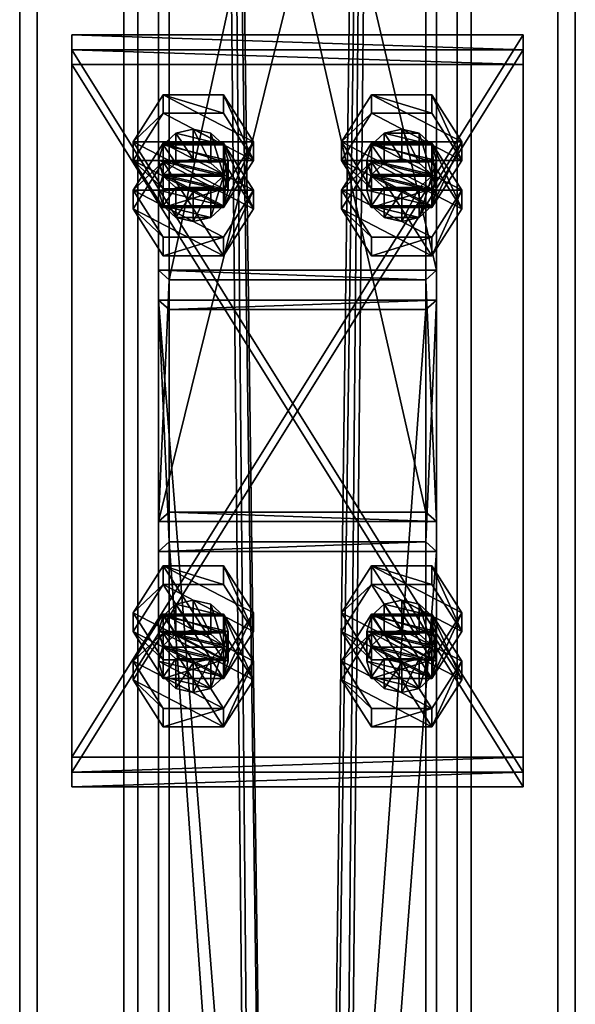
# Model space of a CAD drawing. Header units: millimetres. Extents: x -333 to 67333, y -930 to 39730.
# Tile 783 of 1056: x 11020 to 11180, y 26004 to 26287. Entities that reach past the tile are written whole.
import ezdxf

# ---------------------------------------------------------------- set-up
doc = ezdxf.new("R2010")
doc.units = ezdxf.units.MM
for name, color, linetype in [('3', 7, 'Continuous'), ('5', 7, 'Continuous'), ('6', 7, 'Continuous'), ('95', 7, 'Continuous'), ('99', 7, 'Continuous')]:
    doc.layers.add(name, color=color, linetype=linetype)

msp = doc.modelspace()

# ---------------------------------------------------------------- meshes
at = {"layer": '3', "color": 91}
mesh = msp.add_polyface(dxfattribs=at)
corners = [(11137, 26145.58, 3765.04), (11063, 26145.58, 3765.04), (11063, 26470.33, 3080), (11137, 26470.33, 3080), (11063, 26212.45, 3796.73), (11063, 26552.22, 3080), (11137, 26212.45, 3796.73), (11137, 26552.22, 3080), (11140, 26142.87, 3763.75), (11140, 26215.16, 3798.02), (11140, 26555.54, 3080), (11140, 26467.01, 3080), (11060, 26215.16, 3798.02), (11060, 26555.54, 3080), (11060, 26142.87, 3763.75), (11060, 26467.01, 3080)]
mesh.append_faces([[corners[k] for k in face] for face in [(0, 2, 3, 3), (1, 5, 2, 2), (4, 7, 5, 5), (6, 3, 7, 7), (8, 10, 11, 11), (9, 13, 10, 10), (12, 15, 13, 13), (14, 11, 15, 15)]], dxfattribs={"vtx0": -1, "color": 91})
mesh.append_faces([[corners[k] for k in face] for face in [(9, 6, 12, 12), (6, 8, 0, 0), (0, 8, 1, 1), (12, 4, 14, 14), (4, 12, 6, 6), (14, 1, 8, 8), (11, 3, 15, 15), (3, 10, 7, 7), (7, 10, 5, 5), (15, 2, 13, 13), (2, 15, 3, 3), (13, 5, 10, 10)]], dxfattribs={"vtx0": -1, "vtx1": -1, "color": 91})
mesh.append_faces([[corners[k] for k in face] for face in [(6, 9, 8, 8), (14, 4, 1, 1), (3, 11, 10, 10), (13, 2, 5, 5)]], dxfattribs={"vtx0": -1, "vtx2": -1, "vtx3": -1, "color": 91})
mesh.append_faces([[corners[k] for k in face] for face in [(0, 1, 2, 2), (1, 4, 5, 5), (4, 6, 7, 7), (6, 0, 3, 3), (8, 9, 10, 10), (9, 12, 13, 13), (12, 14, 15, 15), (14, 8, 11, 11)]], dxfattribs={"vtx2": -1, "vtx3": -1, "color": 91})
mesh = msp.add_polyface(dxfattribs=at)
corners = [(11137, 25097.01, 5976.91), (11063, 25097.01, 5976.91), (11063, 26137.01, 3783.11), (11137, 26137.01, 3783.11), (11063, 25188.08, 5957.55), (11063, 26203.88, 3814.81), (11137, 25188.08, 5957.55), (11137, 26203.88, 3814.81), (11140, 25093.32, 5977.69), (11140, 25191.77, 5956.77), (11140, 26206.59, 3816.09), (11140, 26134.3, 3781.82), (11060, 25191.77, 5956.77), (11060, 26206.59, 3816.09), (11060, 25093.32, 5977.69), (11060, 26134.3, 3781.82)]
mesh.append_faces([[corners[k] for k in face] for face in [(0, 2, 3, 3), (1, 5, 2, 2), (4, 7, 5, 5), (6, 3, 7, 7), (8, 10, 11, 11), (9, 13, 10, 10), (12, 15, 13, 13), (14, 11, 15, 15)]], dxfattribs={"vtx0": -1, "color": 91})
mesh.append_faces([[corners[k] for k in face] for face in [(9, 6, 12, 12), (6, 8, 0, 0), (0, 8, 1, 1), (12, 4, 14, 14), (4, 12, 6, 6), (14, 1, 8, 8), (11, 3, 15, 15), (3, 10, 7, 7), (7, 10, 5, 5), (15, 2, 13, 13), (2, 15, 3, 3), (13, 5, 10, 10)]], dxfattribs={"vtx0": -1, "vtx1": -1, "color": 91})
mesh.append_faces([[corners[k] for k in face] for face in [(6, 9, 8, 8), (14, 4, 1, 1), (3, 11, 10, 10), (13, 2, 5, 5)]], dxfattribs={"vtx0": -1, "vtx2": -1, "vtx3": -1, "color": 91})
mesh.append_faces([[corners[k] for k in face] for face in [(0, 1, 2, 2), (1, 4, 5, 5), (4, 6, 7, 7), (6, 0, 3, 3), (8, 9, 10, 10), (9, 12, 13, 13), (12, 14, 15, 15), (14, 8, 11, 11)]], dxfattribs={"vtx2": -1, "vtx3": -1, "color": 91})
at = {"layer": '5', "color": 131}
mesh = msp.add_polyface(dxfattribs=at)
corners = [(11054, 29385.28, 2984), (11146, 29385.28, 2984), (11146, 19415.31, 2984), (11054, 19415.31, 2984), (11146, 29385.28, 3076), (11146, 19415.31, 3076), (11054, 29385.28, 3076), (11054, 19415.31, 3076), (11050, 29385.28, 2980), (11050, 29385.28, 3080), (11050, 19415.31, 3080), (11050, 19415.31, 2980), (11150, 29385.28, 3080), (11150, 19415.31, 3080), (11150, 29385.28, 2980), (11150, 19415.31, 2980)]
mesh.append_faces([[corners[k] for k in face] for face in [(0, 2, 3, 3), (1, 5, 2, 2), (4, 7, 5, 5), (6, 3, 7, 7), (8, 10, 11, 11), (9, 13, 10, 10), (12, 15, 13, 13), (14, 11, 15, 15)]], dxfattribs={"vtx0": -1, "color": 131})
mesh.append_faces([[corners[k] for k in face] for face in [(9, 6, 12, 12), (6, 8, 0, 0), (0, 8, 1, 1), (12, 4, 14, 14), (4, 12, 6, 6), (14, 1, 8, 8), (11, 3, 15, 15), (3, 10, 7, 7), (7, 10, 5, 5), (15, 2, 13, 13), (2, 15, 3, 3), (13, 5, 10, 10)]], dxfattribs={"vtx0": -1, "vtx1": -1, "color": 131})
mesh.append_faces([[corners[k] for k in face] for face in [(6, 9, 8, 8), (14, 4, 1, 1), (3, 11, 10, 10), (13, 2, 5, 5)]], dxfattribs={"vtx0": -1, "vtx2": -1, "vtx3": -1, "color": 131})
mesh.append_faces([[corners[k] for k in face] for face in [(0, 1, 2, 2), (1, 4, 5, 5), (4, 6, 7, 7), (6, 0, 3, 3), (8, 9, 10, 10), (9, 12, 13, 13), (12, 14, 15, 15), (14, 8, 11, 11)]], dxfattribs={"vtx2": -1, "vtx3": -1, "color": 131})
at = {"layer": '6', "color": 2}
mesh = msp.add_polyface(dxfattribs=at)
corners = [(11020, 19420.14, 7183.53), (11180, 19420.14, 7183.53), (11180, 30845.34, 4755.1), (11020, 30845.34, 4755.1), (11020, 19420.14, 7347.1), (11020, 30878.6, 4911.61), (11180, 19420.14, 7347.1), (11180, 30878.6, 4911.61), (11175, 30846.38, 4759.99), (11025, 30846.38, 4759.99), (11025, 30877.56, 4906.72), (11175, 30877.56, 4906.72), (11025, 19420.14, 7341.99), (11175, 19420.14, 7341.99), (11025, 19420.14, 7188.64), (11175, 19420.14, 7188.64)]
mesh.append_faces([[corners[k] for k in face] for face in [(0, 2, 3, 3), (4, 3, 5, 5), (6, 5, 7, 7), (1, 7, 2, 2), (12, 11, 10, 10), (14, 10, 9, 9), (15, 9, 8, 8), (13, 8, 11, 11)]], dxfattribs={"vtx0": -1, "color": 2})
mesh.append_faces([[corners[k] for k in face] for face in [(2, 8, 3, 3), (8, 7, 11, 11), (11, 7, 10, 10), (3, 9, 5, 5), (9, 3, 8, 8), (5, 10, 7, 7), (4, 12, 0, 0), (12, 6, 13, 13), (13, 6, 15, 15), (0, 14, 1, 1), (14, 0, 12, 12), (1, 15, 6, 6)]], dxfattribs={"vtx0": -1, "vtx1": -1, "color": 2})
mesh.append_faces([[corners[k] for k in face] for face in [(8, 2, 7, 7), (5, 9, 10, 10), (12, 4, 6, 6), (1, 14, 15, 15)]], dxfattribs={"vtx0": -1, "vtx2": -1, "vtx3": -1, "color": 2})
mesh.append_faces([[corners[k] for k in face] for face in [(0, 1, 2, 2), (4, 0, 3, 3), (6, 4, 5, 5), (1, 6, 7, 7), (12, 13, 11, 11), (14, 12, 10, 10), (15, 14, 9, 9), (13, 15, 8, 8)]], dxfattribs={"vtx2": -1, "vtx3": -1, "color": 2})
at = {"layer": '95', "color": 7}
mesh = msp.add_polyface(dxfattribs=at)
corners = [(11060, 26246.78, 3813.01), (11061.34, 26251.3, 3815.15), (11061.34, 26242.73, 3833.23), (11065, 26254.61, 3816.72), (11065, 26246.04, 3834.79), (11070, 26255.82, 3817.3), (11070, 26247.25, 3835.37), (11075, 26254.61, 3816.72), (11075, 26246.04, 3834.79), (11078.66, 26251.3, 3815.15), (11078.66, 26242.73, 3833.23), (11080, 26246.78, 3813.01), (11080, 26238.22, 3831.08), (11061.34, 26242.26, 3810.87), (11078.66, 26242.26, 3810.87), (11052.68, 26238.22, 3831.08), (11061.34, 26251.77, 3837.51), (11061.34, 26246.42, 3848.81), (11078.66, 26251.77, 3837.51), (11078.66, 26246.42, 3848.81), (11087.32, 26232.86, 3842.38), (11087.32, 26238.22, 3831.08), (11087.32, 26252.14, 3801.72), (11078.66, 26233.23, 3806.59), (11087.32, 26246.78, 3813.01), (11061.34, 26238.58, 3795.29), (11052.68, 26252.14, 3801.72), (11052.68, 26246.78, 3813.01), (11061.34, 26265.69, 3808.14), (11061.34, 26260.34, 3819.44), (11078.66, 26265.69, 3808.14), (11078.66, 26260.34, 3819.44), (11078.66, 26238.58, 3795.29)]
mesh.append_faces([[corners[k] for k in face] for face in [(1, 4, 2, 2), (3, 6, 4, 4), (5, 8, 6, 6), (7, 10, 8, 8), (9, 12, 10, 10), (5, 9, 7, 7), (10, 6, 8, 8), (16, 19, 17, 17), (18, 20, 19, 19), (16, 21, 18, 18), (20, 17, 19, 19), (22, 23, 24, 24), (26, 29, 27, 27), (28, 31, 29, 29), (30, 24, 31, 31), (32, 26, 25, 25), (28, 22, 30, 30), (24, 29, 31, 31)]], dxfattribs={"vtx0": -1, "color": 7})
mesh.append_faces([[corners[k] for k in face] for face in [(13, 14, 0, 0), (0, 11, 1, 1), (1, 9, 3, 3), (3, 9, 5, 5), (6, 10, 4, 4), (4, 10, 2, 2), (15, 21, 16, 16), (26, 22, 28, 28), (29, 24, 27, 27)]], dxfattribs={"vtx0": -1, "vtx1": -1, "color": 7})
mesh.append_faces([[corners[k] for k in face] for face in [(0, 14, 11, 11), (1, 11, 9, 9), (26, 32, 22, 22)]], dxfattribs={"vtx0": -1, "vtx2": -1, "vtx3": -1, "color": 7})
mesh.append_faces([[corners[k] for k in face] for face in [(0, 1, 2, 2), (1, 3, 4, 4), (3, 5, 6, 6), (5, 7, 8, 8), (7, 9, 10, 10), (9, 11, 12, 12), (15, 16, 17, 17), (16, 18, 19, 19), (25, 26, 27, 27), (26, 28, 29, 29), (28, 30, 31, 31), (30, 22, 24, 24)]], dxfattribs={"vtx2": -1, "vtx3": -1, "color": 7})
mesh = msp.add_polyface(dxfattribs=at)
corners = [(11120, 26246.78, 3813.01), (11121.34, 26251.3, 3815.15), (11121.34, 26242.73, 3833.23), (11125, 26254.61, 3816.72), (11125, 26246.04, 3834.79), (11130, 26255.82, 3817.3), (11130, 26247.25, 3835.37), (11135, 26254.61, 3816.72), (11135, 26246.04, 3834.79), (11138.66, 26251.3, 3815.15), (11138.66, 26242.73, 3833.23), (11140, 26246.78, 3813.01), (11140, 26238.22, 3831.08), (11121.34, 26242.26, 3810.87), (11138.66, 26242.26, 3810.87), (11112.68, 26238.22, 3831.08), (11121.34, 26251.77, 3837.51), (11121.34, 26246.42, 3848.81), (11138.66, 26251.77, 3837.51), (11138.66, 26246.42, 3848.81), (11147.32, 26232.86, 3842.38), (11147.32, 26238.22, 3831.08), (11147.32, 26252.14, 3801.72), (11138.66, 26233.23, 3806.59), (11147.32, 26246.78, 3813.01), (11121.34, 26238.58, 3795.29), (11112.68, 26252.14, 3801.72), (11112.68, 26246.78, 3813.01), (11121.34, 26265.69, 3808.14), (11121.34, 26260.34, 3819.44), (11138.66, 26265.69, 3808.14), (11138.66, 26260.34, 3819.44), (11138.66, 26238.58, 3795.29)]
mesh.append_faces([[corners[k] for k in face] for face in [(1, 4, 2, 2), (3, 6, 4, 4), (5, 8, 6, 6), (7, 10, 8, 8), (9, 12, 10, 10), (3, 7, 5, 5), (10, 6, 8, 8), (16, 19, 17, 17), (18, 20, 19, 19), (16, 21, 18, 18), (20, 17, 19, 19), (22, 23, 24, 24), (26, 29, 27, 27), (28, 31, 29, 29), (30, 24, 31, 31), (32, 26, 25, 25), (28, 22, 30, 30), (24, 29, 31, 31)]], dxfattribs={"vtx0": -1, "color": 7})
mesh.append_faces([[corners[k] for k in face] for face in [(13, 14, 0, 0), (0, 11, 1, 1), (1, 9, 3, 3), (6, 10, 4, 4), (4, 10, 2, 2), (15, 21, 16, 16), (26, 22, 28, 28), (29, 24, 27, 27)]], dxfattribs={"vtx0": -1, "vtx1": -1, "color": 7})
mesh.append_faces([[corners[k] for k in face] for face in [(0, 14, 11, 11), (1, 11, 9, 9), (3, 9, 7, 7), (26, 32, 22, 22)]], dxfattribs={"vtx0": -1, "vtx2": -1, "vtx3": -1, "color": 7})
mesh.append_faces([[corners[k] for k in face] for face in [(0, 1, 2, 2), (1, 3, 4, 4), (3, 5, 6, 6), (5, 7, 8, 8), (7, 9, 10, 10), (9, 11, 12, 12), (15, 16, 17, 17), (16, 18, 19, 19), (25, 26, 27, 27), (26, 28, 29, 29), (28, 30, 31, 31), (30, 22, 24, 24)]], dxfattribs={"vtx2": -1, "vtx3": -1, "color": 7})
mesh = msp.add_polyface(dxfattribs=at)
corners = [(11080, 26246.78, 3813.01), (11078.66, 26242.26, 3810.87), (11078.66, 26233.7, 3828.94), (11080, 26238.22, 3831.08), (11075, 26238.96, 3809.3), (11075, 26230.39, 3827.37), (11070, 26237.75, 3808.73), (11070, 26229.18, 3826.8), (11065, 26238.96, 3809.3), (11065, 26230.39, 3827.37), (11061.34, 26242.26, 3810.87), (11061.34, 26233.7, 3828.94), (11060, 26246.78, 3813.01), (11060, 26238.22, 3831.08), (11061.34, 26242.73, 3833.23), (11078.66, 26242.73, 3833.23), (11087.32, 26238.22, 3831.08), (11078.66, 26224.66, 3824.66), (11078.66, 26219.31, 3835.95), (11087.32, 26232.86, 3842.38), (11061.34, 26224.66, 3824.66), (11061.34, 26219.31, 3835.95), (11052.68, 26238.22, 3831.08), (11052.68, 26232.86, 3842.38), (11061.34, 26246.42, 3848.81), (11078.66, 26251.77, 3837.51), (11087.32, 26252.14, 3801.72), (11078.66, 26238.58, 3795.29), (11078.66, 26233.23, 3806.59), (11061.34, 26238.58, 3795.29), (11061.34, 26233.23, 3806.59), (11052.68, 26246.78, 3813.01), (11087.32, 26246.78, 3813.01)]
mesh.append_faces([[corners[k] for k in face] for face in [(0, 2, 3, 3), (1, 5, 2, 2), (4, 7, 5, 5), (6, 9, 7, 7), (8, 11, 9, 9), (10, 13, 11, 11), (12, 14, 13, 13), (4, 8, 6, 6), (9, 5, 7, 7), (16, 18, 19, 19), (17, 21, 18, 18), (20, 23, 21, 21), (22, 24, 23, 23), (17, 22, 20, 20), (23, 18, 21, 21), (27, 30, 28, 28), (29, 31, 30, 30), (31, 28, 30, 30)]], dxfattribs={"vtx0": -1, "color": 7})
mesh.append_faces([[corners[k] for k in face] for face in [(8, 4, 10, 10), (14, 2, 13, 13), (13, 2, 11, 11), (11, 5, 9, 9), (24, 18, 23, 23)]], dxfattribs={"vtx0": -1, "vtx1": -1, "color": 7})
mesh.append_faces([[corners[k] for k in face] for face in [(10, 4, 1, 1), (14, 15, 3, 3), (14, 3, 2, 2), (11, 2, 5, 5), (22, 17, 16, 16), (24, 19, 18, 18), (31, 32, 28, 28)]], dxfattribs={"vtx0": -1, "vtx2": -1, "vtx3": -1, "color": 7})
mesh.append_faces([[corners[k] for k in face] for face in [(0, 1, 2, 2), (1, 4, 5, 5), (4, 6, 7, 7), (6, 8, 9, 9), (8, 10, 11, 11), (10, 12, 13, 13), (16, 17, 18, 18), (17, 20, 21, 21), (20, 22, 23, 23), (25, 16, 19, 19), (26, 27, 28, 28), (27, 29, 30, 30)]], dxfattribs={"vtx2": -1, "vtx3": -1, "color": 7})
mesh = msp.add_polyface(dxfattribs=at)
corners = [(11140, 26246.78, 3813.01), (11138.66, 26242.26, 3810.87), (11138.66, 26233.7, 3828.94), (11140, 26238.22, 3831.08), (11135, 26238.96, 3809.3), (11135, 26230.39, 3827.37), (11130, 26237.75, 3808.73), (11130, 26229.18, 3826.8), (11125, 26238.96, 3809.3), (11125, 26230.39, 3827.37), (11121.34, 26242.26, 3810.87), (11121.34, 26233.7, 3828.94), (11120, 26246.78, 3813.01), (11120, 26238.22, 3831.08), (11121.34, 26242.73, 3833.23), (11138.66, 26242.73, 3833.23), (11147.32, 26238.22, 3831.08), (11138.66, 26224.66, 3824.66), (11138.66, 26219.31, 3835.95), (11147.32, 26232.86, 3842.38), (11121.34, 26224.66, 3824.66), (11121.34, 26219.31, 3835.95), (11112.68, 26238.22, 3831.08), (11112.68, 26232.86, 3842.38), (11121.34, 26246.42, 3848.81), (11138.66, 26251.77, 3837.51), (11147.32, 26252.14, 3801.72), (11138.66, 26238.58, 3795.29), (11138.66, 26233.23, 3806.59), (11121.34, 26238.58, 3795.29), (11121.34, 26233.23, 3806.59), (11112.68, 26246.78, 3813.01), (11147.32, 26246.78, 3813.01)]
mesh.append_faces([[corners[k] for k in face] for face in [(0, 2, 3, 3), (1, 5, 2, 2), (4, 7, 5, 5), (6, 9, 7, 7), (8, 11, 9, 9), (10, 13, 11, 11), (12, 14, 13, 13), (4, 8, 6, 6), (9, 5, 7, 7), (16, 18, 19, 19), (17, 21, 18, 18), (20, 23, 21, 21), (22, 24, 23, 23), (17, 22, 20, 20), (23, 18, 21, 21), (27, 30, 28, 28), (29, 31, 30, 30), (31, 28, 30, 30)]], dxfattribs={"vtx0": -1, "color": 7})
mesh.append_faces([[corners[k] for k in face] for face in [(8, 4, 10, 10), (14, 2, 13, 13), (13, 2, 11, 11), (11, 5, 9, 9), (24, 18, 23, 23)]], dxfattribs={"vtx0": -1, "vtx1": -1, "color": 7})
mesh.append_faces([[corners[k] for k in face] for face in [(10, 4, 1, 1), (14, 15, 3, 3), (14, 3, 2, 2), (11, 2, 5, 5), (22, 17, 16, 16), (24, 19, 18, 18), (31, 32, 28, 28)]], dxfattribs={"vtx0": -1, "vtx2": -1, "vtx3": -1, "color": 7})
mesh.append_faces([[corners[k] for k in face] for face in [(0, 1, 2, 2), (1, 4, 5, 5), (4, 6, 7, 7), (6, 8, 9, 9), (8, 10, 11, 11), (10, 12, 13, 13), (16, 17, 18, 18), (17, 20, 21, 21), (20, 22, 23, 23), (25, 16, 19, 19), (26, 27, 28, 28), (27, 29, 30, 30)]], dxfattribs={"vtx2": -1, "vtx3": -1, "color": 7})
mesh = msp.add_polyface(dxfattribs=at)
corners = [(11060, 26111.24, 3748.76), (11061.34, 26115.76, 3750.9), (11061.34, 26107.19, 3768.97), (11065, 26119.07, 3752.47), (11065, 26110.5, 3770.54), (11070, 26120.28, 3753.04), (11070, 26111.71, 3771.11), (11075, 26119.07, 3752.47), (11075, 26110.5, 3770.54), (11078.66, 26115.76, 3750.9), (11078.66, 26107.19, 3768.97), (11080, 26111.24, 3748.76), (11080, 26102.67, 3766.83), (11061.34, 26106.72, 3746.62), (11078.66, 26106.72, 3746.62), (11052.68, 26102.67, 3766.83), (11061.34, 26116.23, 3773.26), (11061.34, 26110.87, 3784.55), (11078.66, 26116.23, 3773.26), (11078.66, 26110.87, 3784.55), (11087.32, 26097.32, 3778.12), (11087.32, 26102.67, 3766.83), (11087.32, 26116.6, 3737.46), (11078.66, 26097.69, 3742.33), (11087.32, 26111.24, 3748.76), (11061.34, 26103.04, 3731.04), (11052.68, 26116.6, 3737.46), (11052.68, 26111.24, 3748.76), (11061.34, 26130.15, 3743.89), (11061.34, 26124.8, 3755.18), (11078.66, 26130.15, 3743.89), (11078.66, 26124.8, 3755.18), (11078.66, 26103.04, 3731.04)]
mesh.append_faces([[corners[k] for k in face] for face in [(1, 4, 2, 2), (3, 6, 4, 4), (5, 8, 6, 6), (7, 10, 8, 8), (9, 12, 10, 10), (5, 9, 7, 7), (8, 4, 6, 6), (16, 19, 17, 17), (18, 20, 19, 19), (16, 21, 18, 18), (20, 17, 19, 19), (22, 23, 24, 24), (26, 29, 27, 27), (28, 31, 29, 29), (30, 24, 31, 31), (32, 26, 25, 25), (28, 22, 30, 30), (24, 29, 31, 31)]], dxfattribs={"vtx0": -1, "color": 7})
mesh.append_faces([[corners[k] for k in face] for face in [(13, 14, 0, 0), (0, 11, 1, 1), (1, 9, 3, 3), (3, 9, 5, 5), (4, 12, 2, 2), (26, 32, 28, 28), (29, 23, 27, 27)]], dxfattribs={"vtx0": -1, "vtx1": -1, "color": 7})
mesh.append_faces([[corners[k] for k in face] for face in [(0, 14, 11, 11), (1, 11, 9, 9), (4, 8, 10, 10), (28, 32, 22, 22), (29, 24, 23, 23)]], dxfattribs={"vtx0": -1, "vtx2": -1, "vtx3": -1, "color": 7})
mesh.append_faces([[corners[k] for k in face] for face in [(0, 1, 2, 2), (1, 3, 4, 4), (3, 5, 6, 6), (5, 7, 8, 8), (7, 9, 10, 10), (9, 11, 12, 12), (15, 16, 17, 17), (16, 18, 19, 19), (25, 26, 27, 27), (26, 28, 29, 29), (28, 30, 31, 31), (30, 22, 24, 24)]], dxfattribs={"vtx2": -1, "vtx3": -1, "color": 7})
mesh = msp.add_polyface(dxfattribs=at)
corners = [(11120, 26111.24, 3748.76), (11121.34, 26115.76, 3750.9), (11121.34, 26107.19, 3768.97), (11125, 26119.07, 3752.47), (11125, 26110.5, 3770.54), (11130, 26120.28, 3753.04), (11130, 26111.71, 3771.11), (11135, 26119.07, 3752.47), (11135, 26110.5, 3770.54), (11138.66, 26115.76, 3750.9), (11138.66, 26107.19, 3768.97), (11140, 26111.24, 3748.76), (11140, 26102.67, 3766.83), (11121.34, 26106.72, 3746.62), (11138.66, 26106.72, 3746.62), (11112.68, 26102.67, 3766.83), (11121.34, 26116.23, 3773.26), (11121.34, 26110.87, 3784.55), (11138.66, 26116.23, 3773.26), (11138.66, 26110.87, 3784.55), (11147.32, 26097.32, 3778.12), (11147.32, 26102.67, 3766.83), (11147.32, 26116.6, 3737.46), (11138.66, 26097.69, 3742.33), (11147.32, 26111.24, 3748.76), (11121.34, 26103.04, 3731.04), (11112.68, 26116.6, 3737.46), (11112.68, 26111.24, 3748.76), (11121.34, 26130.15, 3743.89), (11121.34, 26124.8, 3755.18), (11138.66, 26130.15, 3743.89), (11138.66, 26124.8, 3755.18), (11138.66, 26103.04, 3731.04)]
mesh.append_faces([[corners[k] for k in face] for face in [(1, 4, 2, 2), (3, 6, 4, 4), (5, 8, 6, 6), (7, 10, 8, 8), (9, 12, 10, 10), (5, 9, 7, 7), (8, 4, 6, 6), (16, 19, 17, 17), (18, 20, 19, 19), (16, 21, 18, 18), (20, 17, 19, 19), (22, 23, 24, 24), (26, 29, 27, 27), (28, 31, 29, 29), (30, 24, 31, 31), (32, 26, 25, 25), (28, 22, 30, 30), (24, 29, 31, 31)]], dxfattribs={"vtx0": -1, "color": 7})
mesh.append_faces([[corners[k] for k in face] for face in [(13, 14, 0, 0), (0, 11, 1, 1), (1, 9, 3, 3), (3, 9, 5, 5), (4, 12, 2, 2), (26, 32, 28, 28), (29, 23, 27, 27)]], dxfattribs={"vtx0": -1, "vtx1": -1, "color": 7})
mesh.append_faces([[corners[k] for k in face] for face in [(0, 14, 11, 11), (1, 11, 9, 9), (4, 8, 10, 10), (28, 32, 22, 22), (29, 24, 23, 23)]], dxfattribs={"vtx0": -1, "vtx2": -1, "vtx3": -1, "color": 7})
mesh.append_faces([[corners[k] for k in face] for face in [(0, 1, 2, 2), (1, 3, 4, 4), (3, 5, 6, 6), (5, 7, 8, 8), (7, 9, 10, 10), (9, 11, 12, 12), (15, 16, 17, 17), (16, 18, 19, 19), (25, 26, 27, 27), (26, 28, 29, 29), (28, 30, 31, 31), (30, 22, 24, 24)]], dxfattribs={"vtx2": -1, "vtx3": -1, "color": 7})
mesh = msp.add_polyface(dxfattribs=at)
corners = [(11080, 26111.24, 3748.76), (11078.66, 26106.72, 3746.62), (11078.66, 26098.16, 3764.69), (11080, 26102.67, 3766.83), (11075, 26103.42, 3745.05), (11075, 26094.85, 3763.12), (11070, 26102.21, 3744.47), (11070, 26093.64, 3762.55), (11065, 26103.42, 3745.05), (11065, 26094.85, 3763.12), (11061.34, 26106.72, 3746.62), (11061.34, 26098.16, 3764.69), (11060, 26111.24, 3748.76), (11060, 26102.67, 3766.83), (11061.34, 26107.19, 3768.97), (11065, 26110.5, 3770.54), (11078.66, 26107.19, 3768.97), (11087.32, 26102.67, 3766.83), (11078.66, 26089.12, 3760.4), (11078.66, 26083.77, 3771.7), (11087.32, 26097.32, 3778.12), (11061.34, 26089.12, 3760.4), (11061.34, 26083.77, 3771.7), (11052.68, 26102.67, 3766.83), (11052.68, 26097.32, 3778.12), (11061.34, 26110.87, 3784.55), (11078.66, 26116.23, 3773.26), (11061.34, 26116.23, 3773.26), (11087.32, 26116.6, 3737.46), (11078.66, 26103.04, 3731.04), (11078.66, 26097.69, 3742.33), (11061.34, 26103.04, 3731.04), (11061.34, 26097.69, 3742.33), (11052.68, 26111.24, 3748.76)]
mesh.append_faces([[corners[k] for k in face] for face in [(0, 2, 3, 3), (1, 5, 2, 2), (4, 7, 5, 5), (6, 9, 7, 7), (8, 11, 9, 9), (10, 13, 11, 11), (12, 14, 13, 13), (4, 8, 6, 6), (11, 7, 9, 9), (17, 19, 20, 20), (18, 22, 19, 19), (21, 24, 22, 22), (23, 25, 24, 24), (18, 23, 21, 21), (24, 19, 22, 22), (29, 32, 30, 30), (31, 33, 32, 32), (33, 30, 32, 32)]], dxfattribs={"vtx0": -1, "color": 7})
mesh.append_faces([[corners[k] for k in face] for face in [(8, 4, 10, 10), (14, 2, 13, 13), (13, 5, 11, 11), (23, 18, 27, 27), (25, 19, 24, 24)]], dxfattribs={"vtx0": -1, "vtx1": -1, "color": 7})
mesh.append_faces([[corners[k] for k in face] for face in [(10, 4, 1, 1), (15, 16, 3, 3), (14, 3, 2, 2), (13, 2, 5, 5), (11, 5, 7, 7), (27, 18, 17, 17), (25, 20, 19, 19)]], dxfattribs={"vtx0": -1, "vtx2": -1, "vtx3": -1, "color": 7})
mesh.append_faces([[corners[k] for k in face] for face in [(0, 1, 2, 2), (1, 4, 5, 5), (4, 6, 7, 7), (6, 8, 9, 9), (8, 10, 11, 11), (10, 12, 13, 13), (17, 18, 19, 19), (18, 21, 22, 22), (21, 23, 24, 24), (26, 17, 20, 20), (28, 29, 30, 30), (29, 31, 32, 32)]], dxfattribs={"vtx2": -1, "vtx3": -1, "color": 7})
mesh = msp.add_polyface(dxfattribs=at)
corners = [(11140, 26111.24, 3748.76), (11138.66, 26106.72, 3746.62), (11138.66, 26098.16, 3764.69), (11140, 26102.67, 3766.83), (11135, 26103.42, 3745.05), (11135, 26094.85, 3763.12), (11130, 26102.21, 3744.47), (11130, 26093.64, 3762.55), (11125, 26103.42, 3745.05), (11125, 26094.85, 3763.12), (11121.34, 26106.72, 3746.62), (11121.34, 26098.16, 3764.69), (11120, 26111.24, 3748.76), (11120, 26102.67, 3766.83), (11121.34, 26107.19, 3768.97), (11125, 26110.5, 3770.54), (11138.66, 26107.19, 3768.97), (11147.32, 26102.67, 3766.83), (11138.66, 26089.12, 3760.4), (11138.66, 26083.77, 3771.7), (11147.32, 26097.32, 3778.12), (11121.34, 26089.12, 3760.4), (11121.34, 26083.77, 3771.7), (11112.68, 26102.67, 3766.83), (11112.68, 26097.32, 3778.12), (11121.34, 26110.87, 3784.55), (11138.66, 26116.23, 3773.26), (11121.34, 26116.23, 3773.26), (11147.32, 26116.6, 3737.46), (11138.66, 26103.04, 3731.04), (11138.66, 26097.69, 3742.33), (11121.34, 26103.04, 3731.04), (11121.34, 26097.69, 3742.33), (11112.68, 26111.24, 3748.76)]
mesh.append_faces([[corners[k] for k in face] for face in [(0, 2, 3, 3), (1, 5, 2, 2), (4, 7, 5, 5), (6, 9, 7, 7), (8, 11, 9, 9), (10, 13, 11, 11), (12, 14, 13, 13), (4, 8, 6, 6), (11, 7, 9, 9), (17, 19, 20, 20), (18, 22, 19, 19), (21, 24, 22, 22), (23, 25, 24, 24), (18, 23, 21, 21), (24, 19, 22, 22), (29, 32, 30, 30), (31, 33, 32, 32), (33, 30, 32, 32)]], dxfattribs={"vtx0": -1, "color": 7})
mesh.append_faces([[corners[k] for k in face] for face in [(8, 4, 10, 10), (14, 2, 13, 13), (13, 5, 11, 11), (23, 18, 27, 27), (25, 19, 24, 24)]], dxfattribs={"vtx0": -1, "vtx1": -1, "color": 7})
mesh.append_faces([[corners[k] for k in face] for face in [(10, 4, 1, 1), (15, 16, 3, 3), (14, 3, 2, 2), (13, 2, 5, 5), (11, 5, 7, 7), (27, 18, 17, 17), (25, 20, 19, 19)]], dxfattribs={"vtx0": -1, "vtx2": -1, "vtx3": -1, "color": 7})
mesh.append_faces([[corners[k] for k in face] for face in [(0, 1, 2, 2), (1, 4, 5, 5), (4, 6, 7, 7), (6, 8, 9, 9), (8, 10, 11, 11), (10, 12, 13, 13), (17, 18, 19, 19), (18, 21, 22, 22), (21, 23, 24, 24), (26, 17, 20, 20), (28, 29, 30, 30), (29, 31, 32, 32)]], dxfattribs={"vtx2": -1, "vtx3": -1, "color": 7})
at = {"layer": '99', "color": 7}
mesh = msp.add_polyface(dxfattribs=at)
corners = [(11035, 26278.64, 3839.18), (11165, 26278.64, 3839.18), (11165, 26070.81, 3740.66), (11035, 26070.81, 3740.66), (11165, 26282.93, 3830.15), (11165, 26075.1, 3731.62), (11035, 26282.93, 3830.15), (11035, 26075.1, 3731.62)]
mesh.append_faces([[corners[k] for k in face] for face in [(0, 2, 3, 3), (1, 5, 2, 2), (4, 7, 5, 5), (6, 3, 7, 7), (1, 6, 4, 4), (3, 5, 7, 7)]], dxfattribs={"vtx0": -1, "color": 7})
mesh.append_faces([[corners[k] for k in face] for face in [(0, 1, 2, 2), (1, 4, 5, 5), (4, 6, 7, 7), (6, 0, 3, 3), (1, 0, 6, 6), (3, 2, 5, 5)]], dxfattribs={"vtx2": -1, "vtx3": -1, "color": 7})
mesh = msp.add_polyface(dxfattribs=at)
corners = [(11035, 26274.36, 3848.22), (11165, 26274.36, 3848.22), (11165, 26066.53, 3749.69), (11035, 26066.53, 3749.69), (11165, 26278.64, 3839.18), (11165, 26070.81, 3740.66), (11035, 26278.64, 3839.18), (11035, 26070.81, 3740.66)]
mesh.append_faces([[corners[k] for k in face] for face in [(0, 2, 3, 3), (1, 5, 2, 2), (4, 7, 5, 5), (6, 3, 7, 7), (1, 6, 4, 4), (3, 5, 7, 7)]], dxfattribs={"vtx0": -1, "color": 7})
mesh.append_faces([[corners[k] for k in face] for face in [(0, 1, 2, 2), (1, 4, 5, 5), (4, 6, 7, 7), (6, 0, 3, 3), (1, 0, 6, 6), (3, 2, 5, 5)]], dxfattribs={"vtx2": -1, "vtx3": -1, "color": 7})

doc.saveas('drawing.dxf')
